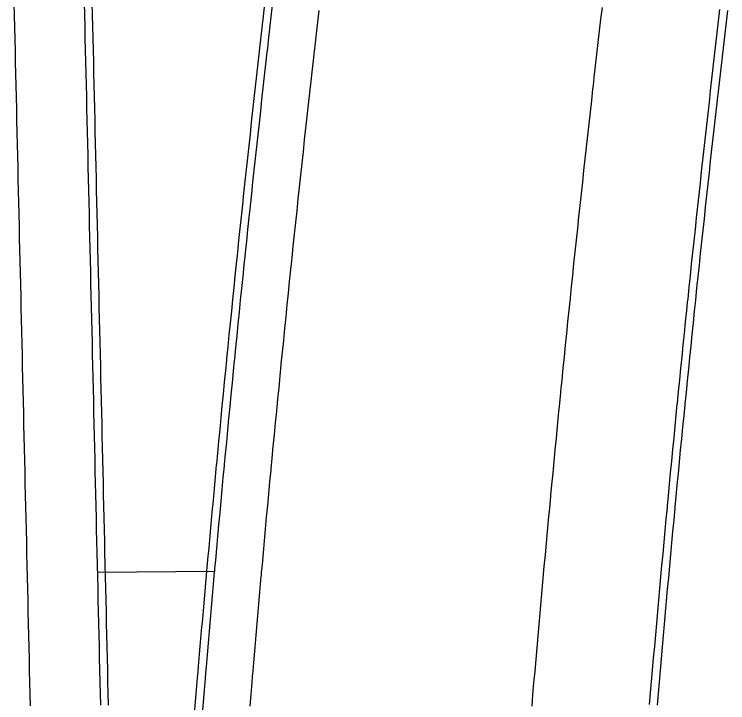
# Model space of a CAD drawing. Extents: x 2145147 to 2158018, y 137519 to 148068.
# Drawn here: x 2150897.8 to 2150958.7, y 141147 to 141205.9 of the extents above; entities that cross this region are included whole.
import ezdxf

# ---------------------------------------------------------------- set-up
doc = ezdxf.new("R2010")
doc.units = 0
doc.layers.add('PR_Phasing_Pavement_1', color=7, linetype='Continuous')

msp = doc.modelspace()

# ---------------------------------------------------------------- linework, layer by layer
at = {"layer": 'PR_Phasing_Pavement_1'}
msp.add_line((2150914.887, 141158.277), (2150904.887, 141158.189), dxfattribs=at)
for points in [[(2150899.148, 141146.792), (2150899.125, 141147.792), (2150899.102, 141148.792), (2150899.079, 141149.792), (2150899.056, 141150.791), (2150899.033, 141151.791), (2150899.01, 141152.791), (2150898.987, 141153.791), (2150898.964, 141154.791), (2150898.941, 141155.791), (2150898.918, 141156.79), (2150898.895, 141157.79), (2150898.872, 141158.79), (2150898.849, 141159.79), (2150898.826, 141160.79), (2150898.803, 141161.79), (2150898.78, 141162.789), (2150898.757, 141163.789), (2150898.734, 141164.789), (2150898.711, 141165.789), (2150898.688, 141166.789), (2150898.665, 141167.789), (2150898.641, 141168.788), (2150898.618, 141169.788), (2150898.595, 141170.788), (2150898.572, 141171.788), (2150898.549, 141172.788), (2150898.526, 141173.788), (2150898.503, 141174.787), (2150898.48, 141175.787), (2150898.457, 141176.787), (2150898.434, 141177.787), (2150898.411, 141178.787), (2150898.388, 141179.787), (2150898.365, 141180.786), (2150898.342, 141181.786), (2150898.319, 141182.786), (2150898.296, 141183.786), (2150898.273, 141184.786), (2150898.25, 141185.786), (2150898.227, 141186.786), (2150898.204, 141187.785), (2150898.181, 141188.785), (2150898.158, 141189.785), (2150898.135, 141190.785), (2150898.112, 141191.785), (2150898.089, 141192.785), (2150898.066, 141193.784), (2150898.042, 141194.784), (2150898.019, 141195.784), (2150897.996, 141196.784), (2150897.973, 141197.784), (2150897.95, 141198.784), (2150897.927, 141199.783), (2150897.904, 141200.783), (2150897.881, 141201.783), (2150897.858, 141202.783), (2150897.835, 141203.783), (2150897.812, 141204.783), (2150897.789, 141205.782), (2150897.766, 141206.782)], [(2150905.148, 141146.845), (2150905.125, 141147.844), (2150905.102, 141148.844), (2150905.079, 141149.844), (2150905.056, 141150.844), (2150905.033, 141151.844), (2150905.01, 141152.844), (2150904.987, 141153.843), (2150904.964, 141154.843), (2150904.941, 141155.843), (2150904.918, 141156.843), (2150904.895, 141157.843), (2150904.872, 141158.843), (2150904.849, 141159.842), (2150904.826, 141160.842), (2150904.803, 141161.842), (2150904.779, 141162.842), (2150904.756, 141163.842), (2150904.733, 141164.842), (2150904.71, 141165.841), (2150904.687, 141166.841), (2150904.664, 141167.841), (2150904.641, 141168.841), (2150904.618, 141169.841), (2150904.595, 141170.841), (2150904.572, 141171.84), (2150904.549, 141172.84), (2150904.526, 141173.84), (2150904.503, 141174.84), (2150904.48, 141175.84), (2150904.457, 141176.84), (2150904.434, 141177.84), (2150904.411, 141178.839), (2150904.388, 141179.839), (2150904.365, 141180.839), (2150904.342, 141181.839), (2150904.319, 141182.839), (2150904.296, 141183.839), (2150904.273, 141184.838), (2150904.25, 141185.838), (2150904.227, 141186.838), (2150904.204, 141187.838), (2150904.18, 141188.838), (2150904.157, 141189.838), (2150904.134, 141190.837), (2150904.111, 141191.837), (2150904.088, 141192.837), (2150904.065, 141193.837), (2150904.042, 141194.837), (2150904.019, 141195.837), (2150903.996, 141196.836), (2150903.973, 141197.836), (2150903.95, 141198.836), (2150903.927, 141199.836), (2150903.904, 141200.836), (2150903.881, 141201.836), (2150903.858, 141202.835), (2150903.835, 141203.835), (2150903.812, 141204.835), (2150903.789, 141205.835), (2150903.766, 141206.835)], [(2150905.815, 141146.85), (2150905.792, 141147.85), (2150905.769, 141148.85), (2150905.746, 141149.85), (2150905.723, 141150.85), (2150905.7, 141151.85), (2150905.677, 141152.849), (2150905.653, 141153.849), (2150905.63, 141154.849), (2150905.607, 141155.849), (2150905.584, 141156.849), (2150905.561, 141157.849), (2150905.538, 141158.848), (2150905.515, 141159.848), (2150905.492, 141160.848), (2150905.469, 141161.848), (2150905.446, 141162.848), (2150905.423, 141163.848), (2150905.4, 141164.847), (2150905.377, 141165.847), (2150905.354, 141166.847), (2150905.331, 141167.847), (2150905.308, 141168.847), (2150905.285, 141169.847), (2150905.262, 141170.846), (2150905.239, 141171.846), (2150905.216, 141172.846), (2150905.193, 141173.846), (2150905.17, 141174.846), (2150905.147, 141175.846), (2150905.124, 141176.845), (2150905.101, 141177.845), (2150905.078, 141178.845), (2150905.054, 141179.845), (2150905.031, 141180.845), (2150905.008, 141181.845), (2150904.985, 141182.845), (2150904.962, 141183.844), (2150904.939, 141184.844), (2150904.916, 141185.844), (2150904.893, 141186.844), (2150904.87, 141187.844), (2150904.847, 141188.844), (2150904.824, 141189.843), (2150904.801, 141190.843), (2150904.778, 141191.843), (2150904.755, 141192.843), (2150904.732, 141193.843), (2150904.709, 141194.843), (2150904.686, 141195.842), (2150904.663, 141196.842), (2150904.64, 141197.842), (2150904.617, 141198.842), (2150904.594, 141199.842), (2150904.571, 141200.842), (2150904.548, 141201.841), (2150904.525, 141202.841), (2150904.502, 141203.841), (2150904.478, 141204.841), (2150904.455, 141205.841), (2150904.432, 141206.841)], [(2150913.17, 141146.135), (2150913.254, 141147.147), (2150913.339, 141148.158), (2150913.425, 141149.17), (2150913.468, 141149.676), (2150913.511, 141150.181), (2150913.597, 141151.192), (2150913.684, 141152.204), (2150913.772, 141153.215), (2150913.86, 141154.226), (2150913.949, 141155.237), (2150914.038, 141156.248), (2150914.128, 141157.259), (2150914.218, 141158.27), (2150914.224, 141158.337), (2150914.245, 141158.576), (2150914.309, 141159.281), (2150914.4, 141160.292), (2150914.492, 141161.303), (2150914.584, 141162.314), (2150914.677, 141163.325), (2150914.771, 141164.335), (2150914.865, 141165.346), (2150914.959, 141166.356), (2150915.054, 141167.367), (2150915.064, 141167.472), (2150915.15, 141168.378), (2150915.246, 141169.388), (2150915.343, 141170.398), (2150915.44, 141171.409), (2150915.537, 141172.419), (2150915.636, 141173.429), (2150915.734, 141174.439), (2150915.834, 141175.45), (2150915.924, 141176.364), (2150915.933, 141176.46), (2150916.034, 141177.47), (2150916.135, 141178.48), (2150916.236, 141179.49), (2150916.338, 141180.5), (2150916.44, 141181.509), (2150916.543, 141182.519), (2150916.647, 141183.529), (2150916.751, 141184.539), (2150916.825, 141185.252), (2150916.855, 141185.548), (2150916.96, 141186.558), (2150917.066, 141187.567), (2150917.172, 141188.577), (2150917.279, 141189.586), (2150917.386, 141190.595), (2150917.494, 141191.605), (2150917.602, 141192.614), (2150917.711, 141193.623), (2150917.766, 141194.136), (2150917.82, 141194.632), (2150917.93, 141195.641), (2150918.04, 141196.65), (2150918.151, 141197.659), (2150918.263, 141198.668), (2150918.375, 141199.677), (2150918.487, 141200.686), (2150918.6, 141201.694), (2150918.714, 141202.703), (2150918.749, 141203.015), (2150918.828, 141203.711), (2150918.942, 141204.72), (2150919.057, 141205.728), (2150919.173, 141206.737)], [(2150913.834, 141146.08), (2150913.919, 141147.091), (2150914.004, 141148.102), (2150914.089, 141149.113), (2150914.132, 141149.619), (2150914.175, 141150.124), (2150914.262, 141151.135), (2150914.349, 141152.146), (2150914.436, 141153.157), (2150914.524, 141154.168), (2150914.613, 141155.179), (2150914.702, 141156.19), (2150914.792, 141157.2), (2150914.882, 141158.211), (2150914.888, 141158.277), (2150914.909, 141158.516), (2150914.973, 141159.221), (2150915.064, 141160.232), (2150915.156, 141161.242), (2150915.248, 141162.253), (2150915.341, 141163.263), (2150915.435, 141164.274), (2150915.529, 141165.284), (2150915.623, 141166.294), (2150915.718, 141167.304), (2150915.728, 141167.409), (2150915.814, 141168.315), (2150915.91, 141169.325), (2150916.006, 141170.335), (2150916.103, 141171.345), (2150916.201, 141172.355), (2150916.299, 141173.365), (2150916.398, 141174.374), (2150916.497, 141175.384), (2150916.587, 141176.298), (2150916.597, 141176.394), (2150916.697, 141177.404), (2150916.798, 141178.413), (2150916.899, 141179.423), (2150917.001, 141180.432), (2150917.104, 141181.442), (2150917.206, 141182.451), (2150917.31, 141183.461), (2150917.414, 141184.47), (2150917.488, 141185.183), (2150917.518, 141185.479), (2150917.623, 141186.489), (2150917.729, 141187.498), (2150917.835, 141188.507), (2150917.942, 141189.516), (2150918.049, 141190.525), (2150918.157, 141191.534), (2150918.265, 141192.543), (2150918.374, 141193.551), (2150918.429, 141194.064), (2150918.483, 141194.56), (2150918.593, 141195.569), (2150918.703, 141196.578), (2150918.814, 141197.586), (2150918.925, 141198.595), (2150919.037, 141199.603), (2150919.15, 141200.612), (2150919.263, 141201.62), (2150919.376, 141202.628), (2150919.411, 141202.94), (2150919.49, 141203.636), (2150919.605, 141204.645), (2150919.72, 141205.653), (2150919.835, 141206.661)], [(2150917.905, 141146.757), (2150917.989, 141147.766), (2150918.075, 141148.775), (2150918.118, 141149.28), (2150918.16, 141149.784), (2150918.247, 141150.793), (2150918.334, 141151.802), (2150918.421, 141152.811), (2150918.509, 141153.82), (2150918.598, 141154.828), (2150918.687, 141155.837), (2150918.776, 141156.846), (2150918.866, 141157.854), (2150918.872, 141157.92), (2150918.893, 141158.159), (2150918.957, 141158.863), (2150919.048, 141159.871), (2150919.139, 141160.879), (2150919.232, 141161.888), (2150919.324, 141162.896), (2150919.418, 141163.904), (2150919.511, 141164.913), (2150919.606, 141165.921), (2150919.7, 141166.929), (2150919.71, 141167.033), (2150919.796, 141167.937), (2150919.892, 141168.945), (2150919.988, 141169.953), (2150920.085, 141170.961), (2150920.182, 141171.969), (2150920.28, 141172.977), (2150920.379, 141173.984), (2150920.478, 141174.992), (2150920.568, 141175.904), (2150920.577, 141176), (2150920.677, 141177.007), (2150920.778, 141178.015), (2150920.879, 141179.022), (2150920.981, 141180.03), (2150921.083, 141181.037), (2150921.186, 141182.045), (2150921.289, 141183.052), (2150921.393, 141184.059), (2150921.466, 141184.771), (2150921.497, 141185.066), (2150921.602, 141186.073), (2150921.707, 141187.08), (2150921.813, 141188.087), (2150921.92, 141189.094), (2150922.026, 141190.101), (2150922.134, 141191.108), (2150922.242, 141192.115), (2150922.35, 141193.122), (2150922.406, 141193.633), (2150922.459, 141194.128), (2150922.569, 141195.135), (2150922.679, 141196.142), (2150922.79, 141197.148), (2150922.901, 141198.155), (2150923.013, 141199.161), (2150923.125, 141200.167), (2150923.238, 141201.173), (2150923.351, 141202.18), (2150923.386, 141202.491), (2150923.465, 141203.186), (2150923.579, 141204.192), (2150923.694, 141205.198), (2150923.809, 141206.204)], [(2150941.989, 141146.747), (2150942.031, 141147.246), (2150942.074, 141147.744), (2150942.159, 141148.74), (2150942.245, 141149.736), (2150942.331, 141150.733), (2150942.418, 141151.729), (2150942.505, 141152.725), (2150942.593, 141153.721), (2150942.682, 141154.717), (2150942.77, 141155.713), (2150942.776, 141155.779), (2150942.797, 141156.014), (2150942.86, 141156.709), (2150942.95, 141157.705), (2150943.04, 141158.701), (2150943.131, 141159.697), (2150943.223, 141160.693), (2150943.315, 141161.689), (2150943.408, 141162.684), (2150943.501, 141163.68), (2150943.594, 141164.676), (2150943.604, 141164.779), (2150943.688, 141165.671), (2150943.783, 141166.667), (2150943.878, 141167.662), (2150943.974, 141168.658), (2150944.07, 141169.653), (2150944.167, 141170.648), (2150944.264, 141171.643), (2150944.362, 141172.639), (2150944.451, 141173.539), (2150944.46, 141173.634), (2150944.559, 141174.629), (2150944.659, 141175.624), (2150944.759, 141176.619), (2150944.859, 141177.614), (2150944.96, 141178.609), (2150945.061, 141179.604), (2150945.163, 141180.598), (2150945.266, 141181.593), (2150945.338, 141182.296), (2150945.369, 141182.588), (2150945.472, 141183.582), (2150945.576, 141184.577), (2150945.681, 141185.572), (2150945.786, 141186.566), (2150945.892, 141187.56), (2150945.998, 141188.555), (2150946.104, 141189.549), (2150946.212, 141190.543), (2150946.266, 141191.048), (2150946.319, 141191.538), (2150946.427, 141192.532), (2150946.536, 141193.526), (2150946.645, 141194.52), (2150946.755, 141195.514), (2150946.865, 141196.508), (2150946.976, 141197.501), (2150947.088, 141198.495), (2150947.199, 141199.489), (2150947.234, 141199.796), (2150947.312, 141200.483), (2150947.425, 141201.476), (2150947.538, 141202.47), (2150947.652, 141203.463), (2150947.767, 141204.457), (2150947.882, 141205.45), (2150947.997, 141206.443)], [(2150952.037, 141146.894), (2150952.122, 141147.885), (2150952.208, 141148.876), (2150952.293, 141149.867), (2150952.38, 141150.858), (2150952.467, 141151.849), (2150952.554, 141152.84), (2150952.642, 141153.831), (2150952.731, 141154.821), (2150952.736, 141154.887), (2150952.757, 141155.121), (2150952.82, 141155.812), (2150952.909, 141156.803), (2150952.999, 141157.794), (2150953.09, 141158.784), (2150953.181, 141159.775), (2150953.272, 141160.765), (2150953.364, 141161.756), (2150953.457, 141162.746), (2150953.55, 141163.737), (2150953.56, 141163.839), (2150953.644, 141164.727), (2150953.738, 141165.717), (2150953.833, 141166.708), (2150953.928, 141167.698), (2150954.024, 141168.688), (2150954.12, 141169.678), (2150954.217, 141170.668), (2150954.314, 141171.658), (2150954.402, 141172.554), (2150954.412, 141172.648), (2150954.51, 141173.638), (2150954.609, 141174.628), (2150954.708, 141175.618), (2150954.808, 141176.607), (2150954.909, 141177.597), (2150955.009, 141178.587), (2150955.111, 141179.576), (2150955.213, 141180.566), (2150955.285, 141181.265), (2150955.315, 141181.555), (2150955.418, 141182.545), (2150955.522, 141183.534), (2150955.626, 141184.523), (2150955.73, 141185.513), (2150955.835, 141186.502), (2150955.941, 141187.491), (2150956.047, 141188.48), (2150956.154, 141189.469), (2150956.208, 141189.971), (2150956.261, 141190.458), (2150956.368, 141191.447), (2150956.477, 141192.436), (2150956.585, 141193.425), (2150956.694, 141194.413), (2150956.804, 141195.402), (2150956.914, 141196.391), (2150957.025, 141197.379), (2150957.136, 141198.368), (2150957.171, 141198.674), (2150957.248, 141199.356), (2150957.361, 141200.345), (2150957.473, 141201.333), (2150957.587, 141202.321), (2150957.701, 141203.31), (2150957.815, 141204.298), (2150957.93, 141205.286), (2150958.045, 141206.274)], [(2150952.702, 141146.837), (2150952.786, 141147.828), (2150952.872, 141148.818), (2150952.958, 141149.809), (2150953.044, 141150.8), (2150953.131, 141151.79), (2150953.218, 141152.781), (2150953.306, 141153.772), (2150953.395, 141154.762), (2150953.4, 141154.827), (2150953.421, 141155.061), (2150953.484, 141155.752), (2150953.573, 141156.743), (2150953.663, 141157.733), (2150953.754, 141158.723), (2150953.845, 141159.714), (2150953.936, 141160.704), (2150954.028, 141161.694), (2150954.121, 141162.684), (2150954.214, 141163.674), (2150954.224, 141163.777), (2150954.308, 141164.664), (2150954.402, 141165.654), (2150954.496, 141166.644), (2150954.591, 141167.634), (2150954.687, 141168.624), (2150954.783, 141169.613), (2150954.88, 141170.603), (2150954.977, 141171.593), (2150955.066, 141172.488), (2150955.075, 141172.582), (2150955.173, 141173.572), (2150955.272, 141174.561), (2150955.372, 141175.551), (2150955.471, 141176.54), (2150955.572, 141177.53), (2150955.673, 141178.519), (2150955.774, 141179.508), (2150955.876, 141180.497), (2150955.948, 141181.196), (2150955.978, 141181.486), (2150956.081, 141182.475), (2150956.185, 141183.464), (2150956.289, 141184.453), (2150956.393, 141185.442), (2150956.498, 141186.431), (2150956.604, 141187.42), (2150956.71, 141188.409), (2150956.816, 141189.397), (2150956.871, 141189.9), (2150956.924, 141190.386), (2150957.031, 141191.375), (2150957.139, 141192.363), (2150957.248, 141193.352), (2150957.357, 141194.34), (2150957.467, 141195.328), (2150957.577, 141196.317), (2150957.688, 141197.305), (2150957.799, 141198.293), (2150957.833, 141198.599), (2150957.911, 141199.281), (2150958.023, 141200.269), (2150958.136, 141201.257), (2150958.249, 141202.245), (2150958.363, 141203.233), (2150958.477, 141204.221), (2150958.592, 141205.209), (2150958.707, 141206.196)]]:
    msp.add_lwpolyline(points, dxfattribs=at)

doc.saveas('drawing.dxf')
